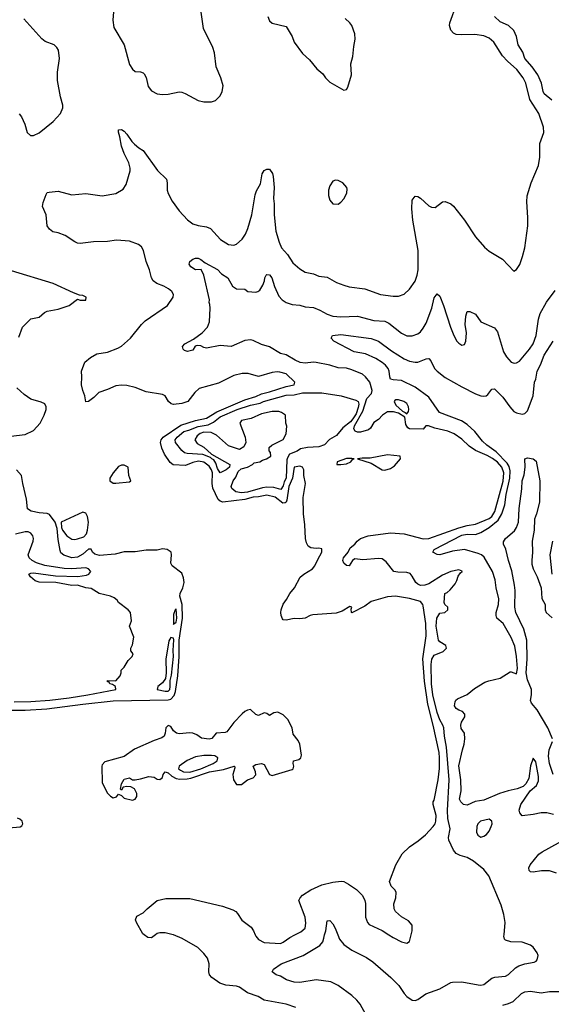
# Model space of a CAD drawing. Header units: inches. Extents: x 1649636 to 1815363, y 506543 to 641975.
# Tile 521 of 656: x 1783969 to 1787843, y 529494 to 536673. Entities that reach past the tile are written whole.
import ezdxf

# ---------------------------------------------------------------- set-up
doc = ezdxf.new("R2010")
doc.units = ezdxf.units.IN
doc.header["$MEASUREMENT"] = 0
doc.layers.add('B7582', color=7, linetype='Continuous')
doc.layers.add('B7583', color=7, linetype='Continuous')

msp = doc.modelspace()

# ---------------------------------------------------------------- linework, layer by layer
at = {"layer": 'B7582', "color": 5}
for points, elevation in [([(1784958.1, 530000), (1784930, 529977.7), (1784902.3, 529982.3), (1784877.3, 530000)], 580), ([(1785982, 529470), (1785910, 529495.4), (1785750, 529523.7), (1785707.6, 529550), (1785630, 529578.2), (1785570, 529619.1), (1785550, 529625.2), (1785470, 529634.6), (1785428.2, 529648.2), (1785368.2, 529690), (1785351.1, 529710), (1785347.4, 529730), (1785348.7, 529790), (1785337.1, 529830), (1785310, 529865.3), (1785267.3, 529907.3), (1785153.1, 529973.1), (1785090, 529999.5), (1785088.3, 530000)], 580), ([(1785686.1, 530000), (1785690.3, 529990), (1785710, 529966), (1785750, 529944.7), (1785870, 529936.9), (1785890, 529946.5), (1785937.8, 529982.2), (1785974.2, 530000)], 580), ([(1786517.4, 529370), (1786450, 529495), (1786425.4, 529525.4), (1786390, 529557.5), (1786290, 529631.6), (1786236.9, 529656.9), (1786130, 529672.5), (1786010, 529652.4), (1785970, 529656.5), (1785912.9, 529672.9), (1785870, 529698.3), (1785837.2, 529710), (1785809.3, 529730), (1785818.4, 529750), (1785873.3, 529790), (1786034, 529850), (1786156.5, 529923.5), (1786176.8, 529950), (1786184.7, 529975.3), (1786191.3, 530000)], 560), ([(1786287.1, 530000), (1786298.6, 529970), (1786330.7, 529930.7), (1786390, 529887.7), (1786495.8, 529835.8), (1786543.4, 529803.4), (1786674, 529690), (1786730.9, 529630.9), (1786770, 529572.4), (1786790, 529550.3), (1786830, 529524), (1786850, 529521.5), (1786869.4, 529530), (1786929.5, 529570), (1787030, 529606.4), (1787110, 529652.8), (1787123.5, 529656.5), (1787190, 529657.6), (1787310, 529635.9), (1787330, 529634), (1787350, 529638.4), (1787410, 529684.7), (1787432.4, 529692.4), (1787510, 529700.2), (1787530, 529710.3), (1787580.9, 529759.1), (1787605, 529775), (1787649.8, 529790.2), (1787718.7, 529801.3), (1787732.4, 529807.6), (1787740.5, 529819.5), (1787747.6, 529850), (1787740.5, 529870), (1787710, 529909.5), (1787690, 529925.1), (1787630, 529946.3), (1787548, 529950), (1787510, 529962.7), (1787501.2, 529970), (1787498, 529990), (1787498.9, 530000)], 560), ([(1786659.8, 530000), (1786690, 529980.4), (1786750, 529950.6), (1786790, 529941), (1786809.1, 529950.9), (1786821.7, 530000)], 580), ([(1787490, 529488.7), (1787530, 529499), (1787564.8, 529515.2), (1787626.3, 529573.7), (1787650, 529585.5), (1787690, 529589.4), (1787770, 529578.4), (1787830, 529586.4), (1787910, 529587.7)], 540)]:
    msp.add_lwpolyline(points, dxfattribs=dict(at, elevation=elevation))
at = {"layer": 'B7583', "color": 5}
for points, elevation in [([(1786821.7, 530000), (1786829.4, 530030), (1786829, 530070), (1786802, 530102), (1786750, 530132), (1786707, 530170), (1786697, 530190), (1786694.5, 530225.5), (1786709.2, 530270), (1786712.7, 530310), (1786705.6, 530325.6), (1786675.5, 530355.5), (1786663.7, 530390), (1786709.7, 530510), (1786755.8, 530590), (1786810, 530642.5), (1786873.4, 530686.6), (1786925.8, 530730), (1786982.2, 530790), (1786996.1, 530810), (1787001.7, 530830), (1787003, 530870), (1786982, 530950), (1786982, 530970), (1786990, 530982), (1787017.2, 531130), (1787027.9, 531212.1), (1787029.1, 531290), (1787025, 531330), (1786981.5, 531530), (1786942.6, 531682.6), (1786918.8, 531850), (1786906.5, 532013.5), (1786930, 532181), (1786929.2, 532270), (1786910, 532398.7), (1786906.6, 532410), (1786890, 532429.9), (1786810, 532453.3), (1786708.6, 532468.6), (1786650, 532463.8), (1786529.3, 532430.7), (1786482.9, 532397.1), (1786390, 532347.8), (1786386.6, 532350), (1786385.4, 532374.6), (1786389.3, 532389.3), (1786374.6, 532394.6), (1786318.4, 532361.6), (1786274.2, 532345.8), (1786105.7, 532334.3), (1786086.4, 532330), (1786050, 532309.8), (1786010, 532303.8), (1785970, 532306.9), (1785910, 532295.3), (1785890, 532298), (1785884.2, 532304.2), (1785874.1, 532330), (1785872.2, 532350), (1785873.7, 532370), (1785890, 532411.5), (1785914.1, 532445.9), (1785936.8, 532490), (1785972.1, 532530), (1786012.8, 532607.2), (1786038.7, 532630), (1786103, 532670), (1786120.5, 532690), (1786141.8, 532738.2), (1786171.9, 532790), (1786170, 532815.1), (1786150, 532819.7), (1786130, 532817.2), (1786090, 532821.4), (1786070, 532833.5), (1786058.8, 532858.8), (1786052.4, 532890), (1786047.7, 532990), (1786037.8, 533070), (1786035.5, 533190), (1786050.6, 533290), (1786040.2, 533350), (1786038.9, 533390), (1786030, 533409.6), (1786010, 533417.2), (1785970, 533411.2), (1785956, 533330), (1785931.3, 533270), (1785916.8, 533170), (1785910, 533154.7), (1785902.9, 533150), (1785887.3, 533147.3), (1785830, 533191.1), (1785770, 533206.7), (1785710, 533192.8), (1785670, 533190.5), (1785610, 533175.1), (1785450, 533155.8), (1785430, 533161.6), (1785414.7, 533174.7), (1785376.9, 533256.9), (1785370.9, 533290.9), (1785372.9, 533370), (1785367.6, 533390), (1785350, 533418), (1785310, 533445.9), (1785273, 533453), (1785230, 533443.6), (1785178.5, 533421.5), (1785087.9, 533427.9), (1785064.9, 533444.9), (1785024.1, 533504.1), (1785004.6, 533550), (1784994.2, 533590), (1784998.9, 533610), (1785015.7, 533630), (1785143.4, 533716.6), (1785249.5, 533750.5), (1785330, 533767), (1785406, 533814), (1785610, 533901.2), (1785690, 533926.6), (1785730, 533945.5), (1785790, 533958.9), (1785910, 533997.6), (1785970, 534009.5), (1785974.5, 534030), (1785911.6, 534090), (1785863.9, 534103.9), (1785846, 534106), (1785810, 534101), (1785710, 534072.1), (1785634.3, 534094.3), (1785590, 534094.2), (1785530, 534079.3), (1785416.7, 534023.3), (1785276.5, 533983.5), (1785244.8, 533955.2), (1785194.9, 533890), (1785150, 533874.7), (1785090, 533867.3), (1785071.7, 533871.7), (1785052.3, 533890), (1785029.5, 533929.5), (1785010, 533940.9), (1784890, 533958.4), (1784810.8, 533990.8), (1784750, 534005.4), (1784710, 534008.3), (1784670, 534003.1), (1784610, 533976.1), (1784545.8, 533954.2), (1784510, 533917.6), (1784470, 533889.6), (1784450, 533886), (1784444.2, 533930), (1784428.5, 533968.5), (1784420.3, 534010), (1784423, 534070), (1784419.6, 534110), (1784444.5, 534175.5), (1784486, 534210), (1784530, 534236.2), (1784610, 534249.2), (1784683.3, 534276.7), (1784710, 534292.2), (1784776.4, 534350), (1784856.8, 534450), (1784883.3, 534476.7), (1785046.3, 534590), (1785087, 534650), (1785089.3, 534670), (1785077.2, 534690), (1785052.7, 534710), (1785019.3, 534730), (1784967.3, 534750), (1784941.5, 534770), (1784929.8, 534790), (1784913.8, 534850), (1784890, 534909.6), (1784871.1, 534991.1), (1784855.8, 535015.8), (1784833.9, 535033.9), (1784770, 535058.2), (1784675.3, 535064.7), (1784610, 535056.4), (1784507.1, 535052.9), (1784410, 535041.2), (1784390, 535043.8), (1784370, 535052.4), (1784299.4, 535099.4), (1784250, 535118.3), (1784210, 535126.6), (1784185.3, 535145.3), (1784169.6, 535170), (1784162.7, 535250), (1784136, 535310), (1784140.2, 535339.8), (1784162.7, 535397.3), (1784170, 535412), (1784184, 535416), (1784250, 535422.6), (1784350, 535396.9), (1784450, 535404.6), (1784570, 535388.5), (1784670, 535404.4), (1784723.1, 535436.9), (1784746, 535470), (1784774.2, 535570), (1784775.3, 535590), (1784764.7, 535630), (1784730, 535696.2), (1784710.9, 535750), (1784699.2, 535819.2), (1784688.2, 535851.8), (1784690, 535870.6), (1784710, 535872), (1784730, 535860.4), (1784750, 535838.4), (1784785.1, 535785.1), (1784805.1, 535765.1), (1784837.7, 535737.7), (1784870, 535718.7), (1784973.5, 535573.5), (1785038, 535510), (1785043.4, 535483.4), (1785043.9, 535430), (1785050, 535404.9), (1785079.2, 535350), (1785130, 535278.6), (1785192.9, 535212.9), (1785230, 535185.5), (1785270, 535171.5), (1785330, 535162.8), (1785358.4, 535150), (1785432, 535070), (1785490, 535033.7), (1785530, 535028.2), (1785550, 535035.8), (1785590, 535071.8), (1785615.3, 535110), (1785632.7, 535150), (1785659.9, 535250), (1785685.1, 535394.9), (1785695, 535425), (1785722.9, 535477.1), (1785736.8, 535550), (1785750, 535572.7), (1785770, 535583.1), (1785790, 535583), (1785812, 535552), (1785816.9, 535530), (1785823.6, 535450), (1785819.6, 535370), (1785823.6, 535330), (1785822.4, 535250), (1785836.5, 535130), (1785860.2, 535050), (1785878, 535010), (1785921.5, 534961.5), (1785960, 534900), (1786010, 534856), (1786050, 534831.8), (1786110, 534818.9), (1786150, 534803.6), (1786210, 534794.9), (1786277.6, 534757.6), (1786330, 534736), (1786370, 534725.3), (1786484.7, 534710), (1786598, 534670), (1786690, 534656.5), (1786730, 534657.6), (1786770, 534672.7), (1786810, 534708), (1786850, 534765.5), (1786865.4, 534810), (1786873.3, 534850), (1786872.7, 534990), (1786834.8, 535210), (1786827, 535293), (1786830, 535358), (1786850, 535386), (1786870, 535382.8), (1786890, 535370.6), (1786950, 535316.3), (1786970, 535304.9), (1786996, 535304), (1787050, 535344.7), (1787070, 535346), (1787110, 535330.6), (1787130, 535313), (1787210, 535212.2), (1787289.4, 535089.4), (1787355, 535015), (1787390, 534985.8), (1787486.3, 534926.3), (1787570, 534838.8), (1787590, 534850.8), (1787612.7, 534887.3), (1787633.6, 534946.4), (1787649.7, 535010.3), (1787671.1, 535170), (1787672.2, 535230), (1787663.7, 535343.7), (1787668, 535388), (1787695.7, 535484.3), (1787748.3, 535610), (1787759.7, 535670), (1787758.7, 535770), (1787788.6, 535850), (1787786.6, 535890), (1787750.8, 535990), (1787686.2, 536090), (1787656.5, 536210), (1787638.7, 536250), (1787592.2, 536310), (1787523.1, 536370), (1787486.2, 536410), (1787424.8, 536510), (1787390, 536538.2), (1787350, 536554.6), (1787284.8, 536564.8), (1787190, 536562.4), (1787150, 536565.9), (1787130, 536574.8), (1787110, 536597.4), (1787101.6, 536630), (1787103.7, 536650), (1787154.2, 536790)], 580), ([(1784653.4, 536730), (1784646.8, 536670), (1784655.6, 536615.6), (1784730.1, 536490.1), (1784770, 536344.9), (1784790, 536311.7), (1784810, 536294.9), (1784850, 536292.4), (1784870, 536285.3), (1784877.3, 536277.3), (1784891.2, 536251.2), (1784906.4, 536186.4), (1784930, 536154.9), (1784970, 536133.4), (1785010, 536126.5), (1785050, 536130.2), (1785130, 536146.9), (1785150, 536144.4), (1785175.4, 536135.4), (1785270, 536084.2), (1785310, 536074.2), (1785365.6, 536074.4), (1785395.7, 536084.3), (1785430, 536116.4), (1785445.4, 536150), (1785450.9, 536190.9), (1785435.1, 536250), (1785401.1, 536330), (1785387.6, 536430), (1785377.6, 536470), (1785309.2, 536609.2), (1785292.4, 536727.6)], 620), ([(1785777.2, 536697.2), (1785790, 536665.2), (1785810, 536648.3), (1785910, 536623), (1785953.6, 536550), (1785970.2, 536510), (1786030, 536426.7), (1786080.9, 536380.9), (1786134.6, 536314.6), (1786177.5, 536277.5), (1786197.1, 536250), (1786230, 536218), (1786330, 536158.8), (1786350, 536164.7), (1786359.6, 536180.4), (1786386.9, 536270), (1786380.9, 536350), (1786396.1, 536403.9), (1786403.5, 536476.5), (1786414.3, 536530), (1786411.1, 536570), (1786389.7, 536630), (1786375.1, 536650), (1786341.4, 536681.4)], 620), ([(1787847.1, 536087.1), (1787791.3, 536131.3), (1787783.6, 536150), (1787771.9, 536210), (1787744.8, 536270), (1787703.9, 536330), (1787650.9, 536390), (1787635.2, 536435.2), (1787600.7, 536490), (1787589.8, 536550), (1787570, 536593), (1787531.3, 536630), (1787470, 536657.8), (1787430, 536697.2)], 560), ([(1783966.4, 535986.4), (1783983.4, 535963.4), (1784006.7, 535910), (1784023.7, 535850), (1784048.1, 535828.1), (1784070, 535827.8), (1784110, 535847.1), (1784214, 535930), (1784267.1, 535990), (1784283.1, 536030), (1784283.1, 536050), (1784265.7, 536110), (1784245.1, 536230), (1784245.6, 536290), (1784259.3, 536390), (1784251.5, 536450), (1784240.9, 536470), (1784220.5, 536490), (1784154.3, 536514.3), (1784130, 536532.1), (1783999, 536679)], 620), ([(1787498.9, 530000), (1787507.1, 530090), (1787498, 530150), (1787476.4, 530216.4), (1787388.2, 530430), (1787350, 530477.6), (1787277, 530537), (1787230, 530565.1), (1787178, 530578), (1787150, 530592.7), (1787130, 530617.2), (1787096.9, 530690), (1787094.3, 530710), (1787106.1, 530773.9), (1787089.3, 530849.3), (1787087.5, 530907.5), (1787098.2, 531130), (1787080.3, 531370), (1787064.2, 531450), (1787059.3, 531510), (1787053, 531530), (1787030, 531567.3), (1787010, 531622.2), (1786980.7, 531750), (1786969.5, 531830.5), (1786967.4, 531972.6), (1786972.7, 532010), (1786990, 532040.7), (1787054.6, 532065.4), (1787079.5, 532090), (1787075.1, 532110), (1787030, 532137.6), (1787021.7, 532150), (1787003.7, 532250), (1787009.8, 532310.2), (1787030, 532344.7), (1787066, 532350), (1787088, 532370), (1787088, 532390), (1787068, 532410), (1787063.1, 532423.1), (1787068, 532490), (1787083.7, 532496.3), (1787104.8, 532515.2), (1787141.5, 532558.5), (1787155.1, 532584.9), (1787163.8, 532616.2), (1787180.1, 532639.9), (1787194, 532650), (1787192.9, 532652.9), (1787170, 532662.9), (1787109.7, 532649.7), (1787050, 532622.7), (1786950, 532559.8), (1786920.7, 532550), (1786890, 532548.7), (1786870, 532556.8), (1786855.3, 532570), (1786830, 532615.6), (1786814.1, 532634.1), (1786790, 532643.5), (1786723.9, 532643.9), (1786695.1, 532650), (1786639.7, 532719.7), (1786610, 532741), (1786584.6, 532744.6), (1786470, 532735.1), (1786410, 532742), (1786394, 532730), (1786370, 532689.7), (1786350, 532694), (1786332, 532710), (1786324.2, 532730), (1786329.7, 532750), (1786363.6, 532790), (1786378, 532822), (1786410, 532848.8), (1786428.2, 532871.8), (1786452, 532890), (1786509.4, 532910), (1786670, 532931), (1786770, 532924.8), (1786907.9, 532887.9), (1786950, 532889.1), (1787170, 532969.1), (1787230, 532985.5), (1787290, 532993.7), (1787390, 533037), (1787410, 533051.7), (1787432.4, 533087.6), (1787491.6, 533308.4), (1787495.7, 533370), (1787481.3, 533410), (1787450, 533446.1), (1787414.6, 533474.6), (1787376.2, 533496.2), (1787290, 533531.4), (1787244.3, 533564.3), (1787190, 533615.2), (1787134, 533654), (1787090, 533673.8), (1786995.3, 533695.3), (1786948.1, 533711.9), (1786927.6, 533712.4), (1786910, 533688.2), (1786809.5, 533689.5), (1786797.2, 533697.2), (1786782, 533722), (1786774.6, 533774.6), (1786730, 533804), (1786693.1, 533813.1), (1786650, 533813.8), (1786612.4, 533790), (1786582.5, 533757.5), (1786550, 533736), (1786526.3, 533693.7), (1786510, 533682), (1786453.5, 533666.5), (1786430, 533666.3), (1786413.2, 533673.2), (1786403.2, 533690), (1786409.1, 533710.9), (1786470, 533819.3), (1786498.5, 533910), (1786531.7, 533948.3), (1786536.9, 533970), (1786519.3, 534030), (1786490, 534069.8), (1786467.4, 534087.4), (1786390, 534121), (1786350, 534131.7), (1786290, 534134.9), (1786230, 534154.2), (1786130, 534174.5), (1786110, 534177), (1786050, 534169.2), (1786013.8, 534173.8), (1785975.4, 534190), (1785910, 534229), (1785870, 534239.4), (1785790, 534288.7), (1785730, 534304.1), (1785670, 534333.8), (1785650, 534337.8), (1785610, 534334.8), (1785510, 534291.2), (1785430, 534296.3), (1785330, 534279.1), (1785310, 534282), (1785290, 534296.1), (1785262.4, 534297.6), (1785247.8, 534292.2), (1785230, 534264), (1785192.9, 534252.9), (1785170, 534261.2), (1785161.2, 534270), (1785156, 534290), (1785173.2, 534310), (1785236.5, 534343.5), (1785299.7, 534390), (1785337, 534430), (1785352, 534470), (1785356, 534570), (1785355.1, 534595.1), (1785349.3, 534610), (1785352.3, 534630), (1785309.8, 534810), (1785291.3, 534851.3), (1785250, 534849.8), (1785216.2, 534870), (1785204.4, 534890), (1785210, 534910.2), (1785230, 534927.2), (1785250, 534934.4), (1785270, 534932.9), (1785290, 534923.7), (1785321, 534901), (1785411, 534851), (1785439.1, 534819.1), (1785484.6, 534790), (1785519.3, 534730), (1785550, 534710.1), (1785609, 534709), (1785632, 534690), (1785690, 534685.3), (1785705.2, 534690), (1785718.7, 534701.3), (1785741.8, 534738.2), (1785752.4, 534767.6), (1785754.7, 534790), (1785766, 534810), (1785770, 534814), (1785790, 534813.1), (1785806, 534790), (1785826.6, 534726.6), (1785857.6, 534657.6), (1785881.6, 534630), (1785910.7, 534610), (1785955.1, 534595.1), (1786010, 534591.4), (1786050, 534579.6), (1786110, 534575.2), (1786155.8, 534555.8), (1786210, 534525.5), (1786250, 534511), (1786310, 534505.7), (1786430, 534510.7), (1786550, 534479), (1786630, 534474.7), (1786660, 534460), (1786750, 534387.6), (1786790, 534367.6), (1786830, 534369), (1786870, 534381.5), (1786890, 534396.9), (1786910, 534423.6), (1786930, 534460.4), (1786971.5, 534570), (1786990, 534644), (1787010, 534673), (1787030, 534656), (1787057, 534590), (1787108.9, 534430), (1787133.7, 534370), (1787155.5, 534330), (1787170, 534313.4), (1787190, 534300.5), (1787210, 534304), (1787219.7, 534330), (1787224, 534390), (1787215.1, 534450), (1787219.5, 534510), (1787230, 534544.7), (1787250, 534546), (1787290, 534526), (1787329, 534469), (1787430, 534426.4), (1787450, 534396.3), (1787495.2, 534250), (1787515.1, 534215.1), (1787550, 534177), (1787572.4, 534167.6), (1787590, 534170.3), (1787610, 534182.6), (1787683.1, 534270), (1787709.7, 534310), (1787733.3, 534370), (1787748.8, 534490), (1787762.2, 534530), (1787807.6, 534612.4), (1787870, 534699.1)], 560), ([(1783962.5, 534357.5), (1783989, 534431), (1784049.4, 534490.6), (1784110, 534502.8), (1784150, 534537.8), (1784170, 534548.4), (1784250, 534562), (1784329.3, 534590), (1784390, 534634.8), (1784408.8, 534628.8), (1784450, 534628.2), (1784452.3, 534650), (1784430, 534660.7), (1784403.7, 534663.7), (1784360.1, 534680.1), (1784213.2, 534750), (1783910, 534842)], 620), ([(1787858.4, 530878.4), (1787810, 530889.4), (1787770, 530889.5), (1787710, 530877), (1787630, 530869.3), (1787614, 530890), (1787609.5, 530910), (1787621.6, 530950), (1787688.8, 531051.2), (1787734.8, 531090), (1787750, 531122.8), (1787750, 531154), (1787730, 531261.2), (1787710, 531289.2), (1787690, 531233.2), (1787678.8, 531141.2), (1787657.8, 531102.2), (1787637.4, 531082.6), (1787595, 531065), (1787529.2, 531050.8), (1787464.9, 531030), (1787350, 530982.5), (1787287.8, 530972.2), (1787230, 530946.2), (1787202, 530950), (1787183, 530970), (1787174.7, 530990), (1787184.9, 531050), (1787184.3, 531130), (1787168.2, 531231.8), (1787195, 531350), (1787208.4, 531390), (1787213.6, 531430), (1787210.6, 531470.6), (1787186.1, 531506.1), (1787184, 531530), (1787189.2, 531550.8), (1787211.5, 531590), (1787213.3, 531610), (1787196.2, 531630), (1787170, 531637.5), (1787149, 531650), (1787137.7, 531670), (1787141.6, 531698.4), (1787147.9, 531712.1), (1787158.6, 531721.4), (1787230, 531752.8), (1787283.9, 531796.1), (1787358.2, 531841.8), (1787386.8, 531853.2), (1787470, 531870.8), (1787542.6, 531917.4), (1787550, 531919), (1787590, 531902.4), (1787596.7, 531943.3), (1787590, 532028.7), (1787575.9, 532104.1), (1787550, 532168.5), (1787492.4, 532270), (1787446.9, 532310), (1787441.1, 532330), (1787441.7, 532350), (1787457.7, 532410), (1787460.7, 532450), (1787441.5, 532530), (1787433.6, 532590), (1787414.7, 532650), (1787353.4, 532753.4), (1787335.3, 532770), (1787310, 532781.9), (1787210, 532810.5), (1787122.5, 532797.5), (1787030, 532771.8), (1787010, 532773.5), (1786979.6, 532790), (1786989.6, 532810), (1787190, 532914), (1787230, 532921.3), (1787290, 532920.3), (1787330, 532933.8), (1787389.7, 532970.3), (1787455.4, 533024.6), (1787483.4, 533070), (1787503.3, 533136.7), (1787513.2, 533210), (1787541.8, 533330), (1787544.2, 533384.2), (1787535.7, 533415.7), (1787520.4, 533440.4), (1787441.3, 533521.3), (1787373.8, 533570), (1787340.4, 533600.4), (1787286.3, 533670), (1787230, 533720.4), (1787189.2, 533749.2), (1787028.3, 533810), (1786950, 533920.3), (1786850, 533994.3), (1786750, 534041.1), (1786690, 534046), (1786672.2, 534052.2), (1786665.1, 534070), (1786662.2, 534110), (1786653.5, 534130), (1786633.7, 534153.7), (1786610, 534172.5), (1786563.2, 534203.2), (1786490, 534236.8), (1786405.1, 534250), (1786259.3, 534330), (1786239, 534350), (1786248.7, 534370), (1786310, 534377.8), (1786530, 534347.8), (1786583.1, 534330), (1786678.4, 534258.4), (1786770, 534199.8), (1786810, 534182.9), (1786850, 534175), (1786870, 534176.5), (1786930, 534199.7), (1786950, 534202.6), (1786965.2, 534185.2), (1786991.1, 534130), (1787011.2, 534110), (1787070, 534065), (1787190, 533996.8), (1787290, 533945), (1787330, 533930.1), (1787350, 533928), (1787368.6, 533931.4), (1787380.6, 533939.4), (1787410, 533978.4), (1787430, 533981.3), (1787490, 533921.7), (1787539.6, 533850), (1787570, 533816.9), (1787590, 533805.8), (1787630, 533796.1), (1787650, 533800.9), (1787670, 533821.1), (1787710.5, 533930), (1787721.2, 534030), (1787730, 534050.8), (1787740.2, 534110), (1787763.6, 534156.4), (1787790, 534227.9), (1787857.5, 534330)], 540), ([(1783904.8, 533635.2), (1784010, 533648.7), (1784070, 533678), (1784118, 533730), (1784147.7, 533790), (1784161.1, 533830), (1784162, 533850), (1784152.2, 533872.2), (1784124.9, 533884.9), (1784050, 533907.1), (1784001.1, 533941.1), (1783949.4, 533989.4)], 620), ([(1787851.1, 531430), (1787816.4, 531510), (1787740.1, 531640.1), (1787699.1, 531690), (1787692.2, 531710), (1787699.6, 531750), (1787697.9, 531790), (1787670, 531860.3), (1787660.6, 531910), (1787667, 532010), (1787664.1, 532150), (1787643.2, 532230), (1787583.5, 532350), (1787578, 532390), (1787579.5, 532510), (1787574.5, 532550), (1787554.5, 532654.5), (1787529.9, 532729.9), (1787511.6, 532811.6), (1787495.1, 532850), (1787494, 532866), (1787509.6, 532890), (1787574.5, 532945.5), (1787589.9, 532970.1), (1787604.8, 533010), (1787609.1, 533109.1), (1787627.4, 533252.6), (1787629.8, 533310), (1787644.9, 533355.1), (1787652.3, 533410), (1787649.3, 533470), (1787670, 533478), (1787710, 533472), (1787733, 533453), (1787759.5, 533310), (1787756.1, 533156.1), (1787735.9, 533070), (1787720.2, 533030), (1787716.9, 532950), (1787702.2, 532870), (1787705.1, 532790), (1787699.8, 532730), (1787701.9, 532701.9), (1787710.2, 532670), (1787740.2, 532610), (1787768.4, 532530), (1787773.4, 532453.4), (1787796.9, 532410), (1787799.2, 532370), (1787805.3, 532350), (1787850, 532312.8)], 520), ([(1783870, 531638.3), (1784010, 531639.1), (1784167.4, 531647.4), (1784430, 531683.4), (1784650, 531706.4), (1785050, 531713.5), (1785070, 531718.7), (1785094.9, 531745.1), (1785104.6, 531775.4), (1785121.8, 531890), (1785130.4, 532029.6), (1785131.6, 532150), (1785155.9, 532310), (1785152.3, 532410), (1785135.8, 532470), (1785138.7, 532490), (1785157.9, 532530), (1785168.1, 532570), (1785163.4, 532603.4), (1785150, 532638.5), (1785079.5, 532690), (1785069.7, 532709.7), (1785076.3, 532770), (1785073, 532790), (1785042.6, 532810), (1785010, 532815.1), (1784970, 532804.6), (1784890, 532805), (1784810, 532793.6), (1784730, 532793.3), (1784663.9, 532776.1), (1784550, 532766.2), (1784515.8, 532775.8), (1784500.3, 532790), (1784490, 532812.6), (1784470, 532813.6), (1784430, 532776.9), (1784390, 532754.7), (1784349.7, 532749.7), (1784290, 532767.8), (1784270, 532784.5), (1784262.9, 532802.9), (1784250, 532882), (1784243.3, 532963.3), (1784228.6, 533010), (1784185.5, 533065.5), (1784170, 533071.6), (1784110, 533077.5), (1784052.7, 533090), (1784025.6, 533105.6), (1784017.5, 533177.5), (1783991.6, 533290), (1783982.8, 533350), (1783945.3, 533390)], 620), ([(1783930, 531698.8), (1784050, 531700.8), (1784188.7, 531711.3), (1784330, 531727.9), (1784466.6, 531750), (1784668.7, 531790), (1784668, 531810), (1784645.2, 531825.2), (1784626, 531830), (1784622, 531842), (1784610, 531846), (1784610, 531854), (1784670, 531852), (1784702, 531890), (1784708.7, 531910), (1784709.1, 531930.9), (1784730, 531951.3), (1784760.1, 531999.9), (1784788, 532030), (1784795.3, 532050), (1784778, 532070), (1784778, 532090), (1784790, 532114), (1784802, 532170), (1784769.2, 532250), (1784784, 532290), (1784777.2, 532350), (1784759, 532370), (1784690, 532422.7), (1784679.4, 532439.4), (1784658.2, 532458.2), (1784630, 532469.7), (1784549, 532490), (1784490, 532525.1), (1784450, 532530.9), (1784390.7, 532550.7), (1784350, 532547.9), (1784231.7, 532568.3), (1784111.1, 532571.1), (1784081.5, 532581.5), (1784047.6, 532610), (1784035.1, 532630), (1784050, 532638), (1784070, 532639.2), (1784230, 532617), (1784393.1, 532613.1), (1784457, 532623), (1784472.8, 532630), (1784488, 532650), (1784470.5, 532670), (1784450, 532675.9), (1784350, 532668.6), (1784292.6, 532672.6), (1784153.2, 532693.2), (1784092.1, 532712.1), (1784059.8, 532730), (1784037.8, 532750), (1784031, 532770), (1784067.4, 532870), (1784069.7, 532890), (1784065.4, 532910), (1784050, 532929.6), (1784030, 532938.2), (1784010, 532939.8), (1783938.5, 532921.5)], 640), ([(1787852.6, 532870), (1787832.8, 532770), (1787846.3, 532630)], 540), ([(1787855.3, 531170), (1787829.3, 531249.3), (1787822.5, 531302.5), (1787827.8, 531350), (1787850.7, 531409.3)], 520), ([(1783890, 530779.5), (1783972, 530788), (1783984.6, 530795.4), (1783992.5, 530810), (1783986.7, 530830), (1783970, 530844.5), (1783952, 530852)], 620), ([(1787879.5, 530450), (1787830, 530466.8), (1787772.3, 530467.7), (1787710, 530458), (1787690, 530459.5), (1787680.7, 530470), (1787679.6, 530490), (1787688.6, 530511.4), (1787752.4, 530587.6), (1787775, 530605), (1787966.6, 530710)], 540), ([(1785974.2, 530000), (1786018.4, 530021.6), (1786048.4, 530050), (1786054.3, 530085.7), (1786048.2, 530130), (1786004, 530250), (1786012, 530270), (1786030.4, 530290), (1786090, 530328.9), (1786170, 530364.1), (1786250, 530384.3), (1786311.6, 530391.6), (1786330.6, 530390), (1786366, 530370), (1786422.4, 530330), (1786466.6, 530286.6), (1786484.9, 530250), (1786488.7, 530230), (1786489, 530129), (1786503.8, 530090), (1786515.8, 530075.8), (1786611.4, 530031.4), (1786659.8, 530000)], 580), ([(1784877.3, 530000), (1784867.1, 530007.1), (1784820.3, 530090), (1784812.9, 530110), (1784822.2, 530137.8), (1784870, 530162), (1784896.9, 530190), (1784970, 530250.2), (1785033.9, 530266.1), (1785210, 530264.5), (1785446.5, 530210), (1785522.4, 530182.4), (1785543, 530170), (1785555.5, 530155.5), (1785586.7, 530106.7), (1785656, 530056), (1785673.4, 530030), (1785686.1, 530000)], 580), ([(1786191.3, 530000), (1786199.4, 530030), (1786210, 530102.8), (1786230, 530105.5), (1786250, 530081.6), (1786267.8, 530050), (1786287.1, 530000)], 560), ([(1785088.3, 530000), (1785030, 530016.2), (1784990, 530015.8), (1784970.7, 530010), (1784958.1, 530000)], 580)]:
    msp.add_lwpolyline(points, dxfattribs=dict(at, elevation=elevation))
for points, elevation in [([(1786270, 535502), (1786250, 535494.5), (1786230, 535461.2), (1786220.3, 535430), (1786220.3, 535390), (1786230, 535358), (1786250, 535331), (1786290, 535327.3), (1786310, 535342.8), (1786333.2, 535370), (1786353.2, 535410), (1786356.5, 535436.5), (1786354, 535450), (1786324.1, 535484.1), (1786290, 535500.9)], 620), ([(1785873.1, 533246.9), (1785821.7, 533261.7), (1785770, 533265.6), (1785739.2, 533260.8), (1785630, 533228.1), (1785584.2, 533224.2), (1785543.7, 533230), (1785515.6, 533255.6), (1785508.9, 533268.9), (1785524.9, 533310), (1785543.2, 533336.8), (1785561.7, 533378.3), (1785582.2, 533397.8), (1785629, 533410), (1785665.2, 533430), (1785678, 533442), (1785718, 533450), (1785738, 533462), (1785768, 533470), (1785798, 533490), (1785796.4, 533516.4), (1785786, 533530), (1785787.3, 533552.7), (1785806, 533570), (1785888.4, 533611.6), (1785910, 533654), (1785915.3, 533710), (1785908, 533730), (1785906, 533790), (1785878, 533810), (1785857, 533817), (1785810, 533816.3), (1785730, 533799.7), (1785654.9, 533765.1), (1785584.9, 533750), (1785573, 533730), (1785612.4, 533630), (1785617.1, 533590), (1785602, 533558), (1785570, 533538), (1785490, 533566), (1785404.1, 533644.1), (1785364.1, 533664.1), (1785310, 533664.5), (1785285.1, 533654.9), (1785261.7, 533638.3), (1785245.5, 533610), (1785262.3, 533582.3), (1785310, 533556), (1785366, 533506), (1785499.3, 533430), (1785496.9, 533410), (1785472.9, 533390), (1785430, 533369.1), (1785410, 533401.3), (1785399.1, 533439.1), (1785383.5, 533463.5), (1785368.6, 533470), (1785360.5, 533480.5), (1785303.5, 533503.5), (1785188.7, 533510), (1785170, 533515.6), (1785150, 533531.6), (1785105.6, 533590), (1785103.1, 533610), (1785116.8, 533630), (1785165.5, 533670), (1785200.9, 533679.1), (1785270, 533706.4), (1785341.4, 533718.6), (1785381, 533739), (1785430, 533776.2), (1785554, 533830), (1785650, 533862.9), (1785722.1, 533877.9), (1785745.1, 533890), (1785910, 533934.9), (1785970, 533937.8), (1786030, 533953.4), (1786170, 533952.3), (1786310.4, 533930), (1786419.3, 533899.3), (1786436.1, 533890), (1786441.5, 533870), (1786435.9, 533844.1), (1786421.7, 533798.3), (1786397.7, 533762.3), (1786378.8, 533741.2), (1786323.1, 533696.9), (1786278.1, 533641.9), (1786227.7, 533612.3), (1786190, 533572.8), (1786150, 533558.9), (1786065.8, 533554.2), (1786016, 533544), (1785990, 533527.4), (1785936.1, 533503.9), (1785920.7, 533479.3), (1785916.6, 533463.4), (1785910, 533330), (1785895.6, 533304.4), (1785890, 533273)], 560), ([(1786730, 533902.4), (1786710, 533901.7), (1786703.4, 533896.6), (1786697.4, 533890), (1786710, 533863.1), (1786758.8, 533818.8), (1786778, 533810), (1786790, 533798), (1786802.7, 533817.3), (1786804.5, 533830), (1786802.2, 533850), (1786790, 533874.2), (1786767, 533890)], 560), ([(1786390, 533474), (1786350, 533472.4), (1786283.1, 533450), (1786279.3, 533430), (1786310, 533428.8), (1786350, 533434.7), (1786383, 533450), (1786394.7, 533465.3), (1786405.2, 533470)], 580), ([(1786650, 533500.4), (1786523.8, 533476.2), (1786464.5, 533475.5), (1786431.3, 533470), (1786530, 533438.7), (1786610, 533390.3), (1786630, 533387.7), (1786670, 533401.1), (1786700.3, 533419.7), (1786745.1, 533470), (1786742, 533490)], 580), ([(1784710, 533425.1), (1784690, 533414), (1784650, 533367.9), (1784626.3, 533330), (1784626.1, 533310), (1784650, 533294.7), (1784670, 533292.6), (1784770, 533303.5), (1784779.7, 533310), (1784764.7, 533350), (1784759.5, 533410), (1784730, 533424.4)], 620), ([(1784430, 533083.2), (1784270.4, 533010), (1784274.9, 532970), (1784282, 532950), (1784312.5, 532910), (1784350, 532885.5), (1784370, 532883.1), (1784390, 532886.8), (1784436.7, 532903.3), (1784455.9, 532924.1), (1784463.5, 532950), (1784469.4, 533010), (1784462, 533050), (1784450, 533075.3)], 620), ([(1785110, 532376.2), (1785103, 532370), (1785090, 532335.3), (1785090, 532262), (1785091.3, 532268.7), (1785110, 532279.3), (1785113.3, 532310)], 640), ([(1785070, 532169.5), (1785056.9, 532143.1), (1785032.9, 532010), (1785036.9, 531910), (1785031.7, 531870), (1785010, 531836.9), (1784976.3, 531810), (1784970.7, 531790), (1785030, 531777.1), (1785050, 531778), (1785062.3, 531790), (1785066.7, 531810), (1785064.4, 531855.6), (1785074.3, 531894.3), (1785090.5, 532030), (1785086.4, 532073.6), (1785091.7, 532151.7), (1785090, 532162.9)], 640), ([(1785650, 531644), (1785630, 531638.8), (1785610, 531628.7), (1785589.2, 531610.8), (1785530, 531549.5), (1785478.8, 531481.2), (1785465.3, 531474.7), (1785400.7, 531470), (1785370, 531432.4), (1785350, 531426.6), (1785294.1, 531434.1), (1785259.8, 531459.8), (1785230.7, 531470.7), (1785210, 531473.4), (1785130, 531466.4), (1785111.5, 531471.5), (1785089.1, 531489.1), (1785070, 531519.9), (1785050, 531527.4), (1785034.3, 531510), (1785028.8, 531470), (1785021.1, 531450), (1785004.2, 531435.8), (1784950, 531417.2), (1784806.1, 531353.9), (1784730, 531301.1), (1784590, 531261.2), (1784570, 531239.5), (1784566.5, 531230), (1784568.9, 531110), (1784610, 531034), (1784630, 531011.1), (1784650, 530999.6), (1784673.7, 531006.3), (1784690, 531026), (1784710, 531016), (1784730, 530997.4), (1784790, 530982.7), (1784809.8, 530990.2), (1784823.5, 531010), (1784823.5, 531030), (1784804.9, 531064.9), (1784778.9, 531078.9), (1784750, 531080.9), (1784724, 531076), (1784710, 531055.3), (1784703.2, 531063.2), (1784710, 531102), (1784730, 531136.3), (1784770, 531144.7), (1784791.3, 531131.3), (1784810.9, 531130.9), (1784850, 531137.1), (1784910, 531156), (1784950, 531150.9), (1784970, 531136.2), (1784990, 531133.6), (1785010, 531148.5), (1785014.8, 531170), (1785030, 531188.2), (1785050, 531180.7), (1785077.2, 531157.2), (1785110, 531139.8), (1785135.6, 531135.6), (1785190, 531137.4), (1785217.3, 531142.7), (1785352.9, 531190), (1785455.2, 531204.8), (1785531, 531231), (1785534.8, 531230), (1785537.2, 531217.2), (1785521.7, 531170), (1785526.4, 531130), (1785550, 531097.3), (1785584.4, 531095.6), (1785629.4, 531130), (1785670, 531146.3), (1785690, 531166.4), (1785686.4, 531190), (1785669.6, 531230), (1785690, 531243.6), (1785730, 531249.1), (1785750, 531243.1), (1785788.7, 531168.7), (1785810, 531162), (1785954.8, 531205.2), (1785961.5, 531210), (1785966.2, 531230), (1785961.8, 531250), (1785965.1, 531270), (1786002, 531278), (1786017.7, 531290), (1786022.4, 531310), (1786009.9, 531389.9), (1785997.8, 531417.8), (1785963, 531463), (1785953.8, 531510), (1785922.3, 531570), (1785890, 531604.5), (1785850, 531623.4), (1785820.5, 531619.5), (1785790, 531599.6), (1785770, 531614.5), (1785750, 531618), (1785710, 531599.8), (1785690, 531606.2)], 620), ([(1785310, 531307.4), (1785250, 531297.8), (1785188.4, 531271.6), (1785130.2, 531230), (1785125.2, 531210), (1785140.7, 531200.7), (1785163.6, 531190), (1785210, 531186.2), (1785289.9, 531210), (1785379.8, 531250), (1785408.7, 531270), (1785413.5, 531290), (1785390, 531304.8), (1785367.3, 531307.3)], 640), ([(1787390, 530844.4), (1787326.4, 530830), (1787308.4, 530810), (1787300.4, 530790), (1787297.1, 530750), (1787306.7, 530726.7), (1787330, 530713.4), (1787350, 530719.3), (1787370, 530732.7), (1787390, 530755.5), (1787405.7, 530790), (1787410.9, 530810), (1787409.6, 530830)], 560)]:
    msp.add_lwpolyline(points, close=True, dxfattribs=dict(at, elevation=elevation))

doc.saveas('drawing.dxf')
